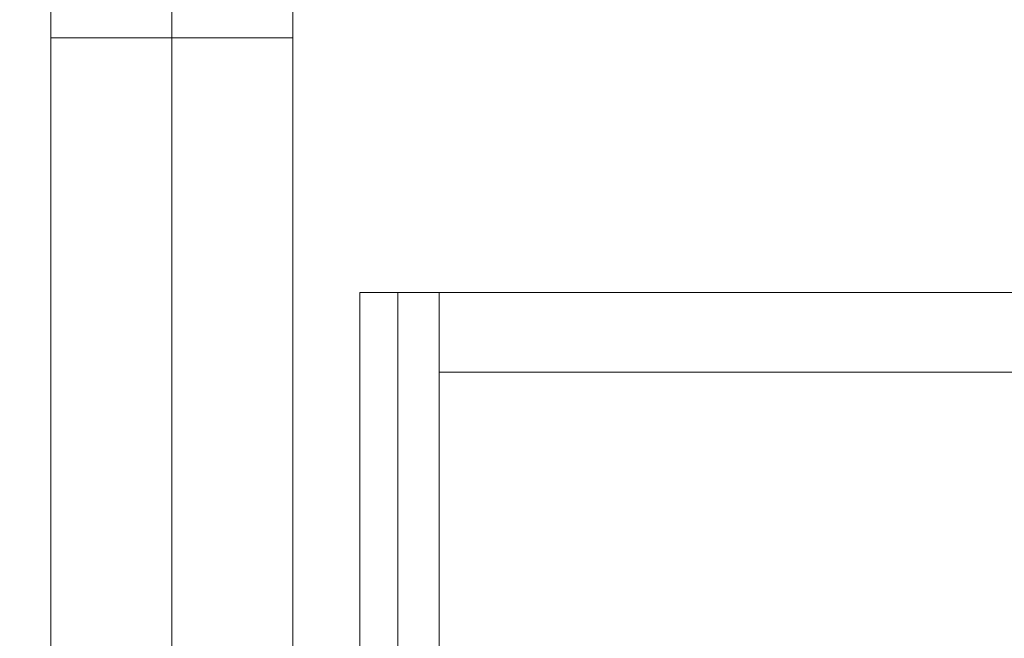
# Model space of a CAD drawing. Header units: inches. Extents: x -412 to -304, y -62 to 18.
# Tile 784 of 809: x -341.04 to -334.95, y 10.64 to 14.47. Entities that reach past the tile are written whole.
import ezdxf

# ---------------------------------------------------------------- set-up
doc = ezdxf.new("R2010")
doc.units = ezdxf.units.IN
doc.header["$LTSCALE"] = 32
doc.header["$MEASUREMENT"] = 0
for name, color, linetype, lineweight in [('Drawing', 7, 'Continuous', 18), ('Metal_1', 7, 'Continuous', 18), ('None', 7, 'Continuous', 18), ('TFL_1', 7, 'Continuous', 13), ('Wood_TBDDrawerbox', 7, 'Continuous', 18)]:
    doc.layers.add(name, color=color, linetype=linetype, lineweight=lineweight)

# ---------------------------------------------------------------- blocks, each defined once
blk = doc.blocks.new('Group-1')
at = {"layer": 'Metal_1', "invisible_edges": 13}
for points in [[(12.0197, -12.252, 68.2953), (12.2559, -25.5591, 68.2953), (119.6969, -25.5591, 68.2953), (12.0197, -12.252, 68.2953)], [(119.6969, -25.5591, 68.2953), (119.9331, -12.252, 68.2953), (12.0197, -12.252, 68.2953), (119.6969, -25.5591, 68.2953)], [(12.0197, -12.252, 68.0591), (12.2559, -25.5591, 68.0591), (119.6969, -25.5591, 68.0591), (12.0197, -12.252, 68.0591)], [(119.6969, -25.5591, 68.0591), (119.9331, -12.252, 68.0591), (12.0197, -12.252, 68.0591), (119.6969, -25.5591, 68.0591)]]:
    blk.add_3dface(points, dxfattribs=at)
blk = doc.blocks.new('Group-2')
at = {"layer": 'None'}
blk.add_blockref('Group-1', (0, 0), dxfattribs=at)
blk = doc.blocks.new('Group-3')
at = {"layer": 'None'}
blk.add_blockref('Group-2', (0, 0), dxfattribs=at)
blk = doc.blocks.new('SL Overhead (3D)')
at = {"layer": 'None'}
blk.add_blockref('Group-3', (0, 0), dxfattribs=at)
at = {"layer": 'Drawing', "color": 0, "flags": 1}
for tag in ['Tag', 'Catalog', 'Option1', 'Option2', 'Option3', 'Option4', 'Option5', 'Option6', 'Option7', 'Option8', 'Option9', 'Option10', 'Option11', 'Option12', 'Custom', 'FinishGroup', 'Discount', 'Item2', 'Item3', 'Item6', 'Item8', 'Item9', 'Item10', 'Item12', 'Item13', 'Item16', 'Item18', 'Item19', 'Item20', 'Item21', 'Item22', 'Item23', 'Item24', 'Item25', 'Item1', 'Item4', 'Item5', 'Item7', 'Item11', 'Item14', 'Item15', 'Item17']:
    blk.add_attdef(tag, (-52.521, 19.4184), '', height=0.00709, dxfattribs=at)
blk = doc.blocks.new('Group-6')
at = {"layer": 'TFL_1'}
for points in [[(12.7579, -29.9724, 22.874), (119.1752, -29.9724, 22.874), (119.1752, -12.0197, 22.874), (12.7579, -12.0197, 22.874)], [(12.7579, -12.7874, 7.9921), (119.1752, -12.7874, 7.9921), (119.1752, -29.9724, 7.9921), (12.7579, -29.9724, 7.9921)], [(12.7579, -13.5157, 8.7402), (12.7579, -29.9724, 8.7402), (119.1752, -29.9724, 8.7402), (119.1752, -13.5157, 8.7402)], [(83.1516, -29.126, 22.126), (83.8996, -29.126, 22.126), (83.8996, -13.5157, 22.126), (83.1516, -13.5157, 22.126)], [(83.1516, -13.5157, 8.7402), (83.8996, -13.5157, 8.7402), (83.8996, -29.126, 8.7402), (83.1516, -29.126, 8.7402)], [(83.8996, -29.126, 22.126), (84.6476, -29.126, 22.126), (84.6476, -13.5157, 22.126), (83.8996, -13.5157, 22.126)], [(83.8996, -13.5157, 8.7402), (84.6476, -13.5157, 8.7402), (84.6476, -29.126, 8.7402), (83.8996, -29.126, 8.7402)], [(12.7579, -13.5354, 22.126), (119.1752, -13.5354, 22.126), (119.1752, -29.9724, 22.126), (12.7579, -29.9724, 22.126)], [(83.1516, -15.6417, 13.0866), (83.8996, -15.6417, 13.0866), (83.8996, -15.6417, 9.6299), (83.1516, -15.6417, 9.6299)], [(83.8996, -15.6417, 13.0866), (84.6476, -15.6417, 13.0866), (84.6476, -15.6417, 9.6299), (83.8996, -15.6417, 9.6299)]]:
    blk.add_3dface(points, dxfattribs=at)
for points, invisible_edges in [([(83.1516, -29.126, 22.126), (83.1516, -13.5157, 22.126), (83.1516, -15.4944, 13.2474), (83.1516, -15.5083, 13.2456)], 10), ([(83.1516, -13.5157, 8.7402), (83.1516, -15.5355, 9.4782), (83.1516, -15.5221, 9.474)], 9), ([(83.1516, -15.5355, 9.4782), (83.1516, -13.5157, 8.7402), (83.1516, -29.126, 8.7402)], 9), ([(83.8996, -13.5157, 22.126), (83.8996, -15.5841, 13.2103), (83.8996, -15.5729, 13.2188)], 9), ([(83.8996, -13.5157, 22.126), (83.8996, -15.604, 13.1904), (83.8996, -15.5945, 13.2008)], 9), ([(83.8996, -13.5157, 22.126), (83.8996, -15.6201, 13.1673), (83.8996, -15.6125, 13.1792)], 9), ([(83.8996, -13.5157, 22.126), (83.8996, -15.632, 13.1418), (83.8996, -15.6266, 13.1548)], 9), ([(83.8996, -15.5945, 13.2008), (83.8996, -15.5841, 13.2103), (83.8996, -13.5157, 22.126)], 10), ([(83.8996, -15.5729, 13.2188), (83.8996, -15.561, 13.2264), (83.8996, -13.5157, 22.126)], 10), ([(83.8996, -15.6266, 13.1548), (83.8996, -15.6201, 13.1673), (83.8996, -13.5157, 22.126)], 10), ([(83.8996, -15.6125, 13.1792), (83.8996, -15.604, 13.1904), (83.8996, -13.5157, 22.126)], 10), ([(83.8996, -13.5157, 22.126), (83.8996, -15.561, 13.2264), (83.8996, -15.5485, 13.2329)], 9), ([(83.8996, -13.5157, 22.126), (83.8996, -15.5355, 13.2383), (83.8996, -15.5221, 13.2425)], 9), ([(83.8996, -15.5485, 13.2329), (83.8996, -15.5355, 13.2383), (83.8996, -13.5157, 22.126)], 10), ([(83.8996, -15.6362, 13.1284), (83.8996, -13.5157, 22.126), (83.8996, -29.126, 22.126)], 9), ([(83.8996, -15.6362, 13.1284), (83.8996, -15.632, 13.1418), (83.8996, -13.5157, 22.126)], 10), ([(83.8996, -15.4944, 9.4691), (83.8996, -15.5083, 9.471), (83.8996, -29.126, 8.7402), (83.8996, -13.5157, 8.7402)], 10), ([(83.8996, -29.126, 22.126), (83.8996, -13.5157, 22.126), (83.8996, -15.4944, 13.2474), (83.8996, -15.5083, 13.2456)], 10), ([(83.8996, -13.5157, 8.7402), (83.8996, -15.5355, 9.4782), (83.8996, -15.5221, 9.474)], 9), ([(83.8996, -15.5355, 9.4782), (83.8996, -13.5157, 8.7402), (83.8996, -29.126, 8.7402)], 9), ([(84.6476, -13.5157, 22.126), (84.6476, -15.5841, 13.2103), (84.6476, -15.5729, 13.2188)], 9), ([(84.6476, -13.5157, 22.126), (84.6476, -15.604, 13.1904), (84.6476, -15.5945, 13.2008)], 9), ([(84.6476, -13.5157, 22.126), (84.6476, -15.6201, 13.1673), (84.6476, -15.6125, 13.1792)], 9), ([(84.6476, -13.5157, 22.126), (84.6476, -15.632, 13.1418), (84.6476, -15.6266, 13.1548)], 9), ([(84.6476, -15.5945, 13.2008), (84.6476, -15.5841, 13.2103), (84.6476, -13.5157, 22.126)], 10), ([(84.6476, -15.5729, 13.2188), (84.6476, -15.561, 13.2264), (84.6476, -13.5157, 22.126)], 10), ([(84.6476, -15.6266, 13.1548), (84.6476, -15.6201, 13.1673), (84.6476, -13.5157, 22.126)], 10), ([(84.6476, -15.6125, 13.1792), (84.6476, -15.604, 13.1904), (84.6476, -13.5157, 22.126)], 10), ([(84.6476, -13.5157, 22.126), (84.6476, -15.561, 13.2264), (84.6476, -15.5485, 13.2329)], 9), ([(84.6476, -13.5157, 22.126), (84.6476, -15.5355, 13.2383), (84.6476, -15.5221, 13.2425)], 9), ([(84.6476, -15.5485, 13.2329), (84.6476, -15.5355, 13.2383), (84.6476, -13.5157, 22.126)], 10), ([(84.6476, -15.6362, 13.1284), (84.6476, -13.5157, 22.126), (84.6476, -29.126, 22.126)], 9), ([(84.6476, -15.6362, 13.1284), (84.6476, -15.632, 13.1418), (84.6476, -13.5157, 22.126)], 10), ([(84.6476, -15.4944, 9.4691), (84.6476, -15.5083, 9.471), (84.6476, -29.126, 8.7402), (84.6476, -13.5157, 8.7402)], 10), ([(83.1516, -15.5083, 13.2456), (83.1516, -15.5221, 13.2425), (83.1516, -29.126, 22.126)], 10), ([(83.1516, -29.126, 22.126), (83.1516, -15.5221, 13.2425), (83.1516, -15.5355, 13.2383)], 9), ([(83.1516, -15.5221, 13.2425), (83.8996, -15.5221, 13.2425), (83.8996, -15.5355, 13.2383), (83.1516, -15.5355, 13.2383)], 5), ([(83.1516, -15.5355, 9.4782), (83.8996, -15.5355, 9.4782), (83.8996, -15.5221, 9.474), (83.1516, -15.5221, 9.474)], 5), ([(83.8996, -15.5083, 9.471), (83.8996, -15.5221, 9.474), (83.8996, -29.126, 8.7402)], 10), ([(83.8996, -15.5083, 13.2456), (83.8996, -15.5221, 13.2425), (83.8996, -29.126, 22.126)], 10), ([(83.8996, -15.5221, 9.474), (83.8996, -15.5355, 9.4782), (83.8996, -29.126, 8.7402)], 10), ([(83.8996, -29.126, 22.126), (83.8996, -15.5221, 13.2425), (83.8996, -15.5355, 13.2383)], 9), ([(83.8996, -15.5221, 13.2425), (84.6476, -15.5221, 13.2425), (84.6476, -15.5355, 13.2383), (83.8996, -15.5355, 13.2383)], 5), ([(83.8996, -15.5355, 9.4782), (84.6476, -15.5355, 9.4782), (84.6476, -15.5221, 9.474), (83.8996, -15.5221, 9.474)], 5), ([(84.6476, -15.5083, 9.471), (84.6476, -15.5221, 9.474), (84.6476, -29.126, 8.7402)], 10), ([(84.6476, -15.5221, 9.474), (84.6476, -15.5355, 9.4782), (84.6476, -29.126, 8.7402)], 10), ([(83.1516, -29.126, 8.7402), (83.1516, -15.5355, 13.2383), (83.1516, -15.5485, 13.2329)], 9), ([(83.1516, -15.5355, 13.2383), (83.1516, -29.126, 8.7402), (83.1516, -29.126, 22.126)], 9), ([(83.1516, -29.126, 8.7402), (83.1516, -15.5485, 9.4836), (83.1516, -15.5355, 9.4782)], 9), ([(83.1516, -15.5355, 13.2383), (83.8996, -15.5355, 13.2383), (83.8996, -15.5485, 13.2329), (83.1516, -15.5485, 13.2329)], 5), ([(83.1516, -15.5485, 9.4836), (83.8996, -15.5485, 9.4836), (83.8996, -15.5355, 9.4782), (83.1516, -15.5355, 9.4782)], 5), ([(83.1516, -15.5485, 13.2329), (83.1516, -15.561, 13.2264), (83.1516, -29.126, 8.7402)], 10), ([(83.1516, -15.561, 9.4901), (83.1516, -15.5485, 9.4836), (83.1516, -29.126, 8.7402)], 10), ([(83.1516, -15.5485, 13.2329), (83.8996, -15.5485, 13.2329), (83.8996, -15.561, 13.2264), (83.1516, -15.561, 13.2264)], 5), ([(83.1516, -15.561, 9.4901), (83.8996, -15.561, 9.4901), (83.8996, -15.5485, 9.4836), (83.1516, -15.5485, 9.4836)], 5), ([(83.1516, -29.126, 8.7402), (83.1516, -15.561, 13.2264), (83.1516, -15.5729, 13.2188)], 9), ([(83.1516, -29.126, 8.7402), (83.1516, -15.5729, 9.4977), (83.1516, -15.561, 9.4901)], 9), ([(83.1516, -15.561, 13.2264), (83.8996, -15.561, 13.2264), (83.8996, -15.5729, 13.2188), (83.1516, -15.5729, 13.2188)], 5), ([(83.1516, -15.5729, 9.4977), (83.8996, -15.5729, 9.4977), (83.8996, -15.561, 9.4901), (83.1516, -15.561, 9.4901)], 5), ([(83.1516, -15.5729, 13.2188), (83.1516, -15.5841, 13.2103), (83.1516, -29.126, 8.7402)], 10), ([(83.1516, -15.5841, 9.5063), (83.1516, -15.5729, 9.4977), (83.1516, -29.126, 8.7402)], 10), ([(83.1516, -15.5729, 13.2188), (83.8996, -15.5729, 13.2188), (83.8996, -15.5841, 13.2103), (83.1516, -15.5841, 13.2103)], 5), ([(83.1516, -15.5841, 9.5063), (83.8996, -15.5841, 9.5063), (83.8996, -15.5729, 9.4977), (83.1516, -15.5729, 9.4977)], 5), ([(83.1516, -29.126, 8.7402), (83.1516, -15.5841, 13.2103), (83.1516, -15.5945, 13.2008)], 9), ([(83.1516, -15.5945, 9.5158), (83.1516, -15.5841, 9.5063), (83.1516, -29.126, 8.7402)], 10), ([(83.1516, -15.5841, 13.2103), (83.8996, -15.5841, 13.2103), (83.8996, -15.5945, 13.2008), (83.1516, -15.5945, 13.2008)], 5), ([(83.1516, -15.5945, 9.5158), (83.8996, -15.5945, 9.5158), (83.8996, -15.5841, 9.5063), (83.1516, -15.5841, 9.5063)], 5), ([(83.8996, -29.126, 8.7402), (83.8996, -15.5355, 9.4782), (83.8996, -15.5485, 9.4836)], 9), ([(83.8996, -29.126, 8.7402), (83.8996, -15.5355, 13.2383), (83.8996, -15.5485, 13.2329)], 9), ([(83.8996, -15.5355, 13.2383), (83.8996, -29.126, 8.7402), (83.8996, -29.126, 22.126)], 9), ([(83.8996, -29.126, 8.7402), (83.8996, -15.5485, 9.4836), (83.8996, -15.5355, 9.4782)], 9), ([(83.8996, -15.5355, 13.2383), (84.6476, -15.5355, 13.2383), (84.6476, -15.5485, 13.2329), (83.8996, -15.5485, 13.2329)], 5), ([(83.8996, -15.5485, 9.4836), (84.6476, -15.5485, 9.4836), (84.6476, -15.5355, 9.4782), (83.8996, -15.5355, 9.4782)], 5), ([(83.8996, -29.126, 8.7402), (83.8996, -15.5485, 9.4836), (83.8996, -15.561, 9.4901)], 9), ([(83.8996, -15.5485, 13.2329), (83.8996, -15.561, 13.2264), (83.8996, -29.126, 8.7402)], 10), ([(83.8996, -15.561, 9.4901), (83.8996, -15.5485, 9.4836), (83.8996, -29.126, 8.7402)], 10), ([(83.8996, -15.5485, 13.2329), (84.6476, -15.5485, 13.2329), (84.6476, -15.561, 13.2264), (83.8996, -15.561, 13.2264)], 5), ([(83.8996, -15.561, 9.4901), (84.6476, -15.561, 9.4901), (84.6476, -15.5485, 9.4836), (83.8996, -15.5485, 9.4836)], 5), ([(83.8996, -15.561, 9.4901), (83.8996, -15.5729, 9.4977), (83.8996, -29.126, 8.7402)], 10), ([(83.8996, -29.126, 8.7402), (83.8996, -15.561, 13.2264), (83.8996, -15.5729, 13.2188)], 9), ([(83.8996, -29.126, 8.7402), (83.8996, -15.5729, 9.4977), (83.8996, -15.561, 9.4901)], 9), ([(83.8996, -15.561, 13.2264), (84.6476, -15.561, 13.2264), (84.6476, -15.5729, 13.2188), (83.8996, -15.5729, 13.2188)], 5), ([(83.8996, -15.5729, 9.4977), (84.6476, -15.5729, 9.4977), (84.6476, -15.561, 9.4901), (83.8996, -15.561, 9.4901)], 5), ([(83.8996, -29.126, 8.7402), (83.8996, -15.5729, 9.4977), (83.8996, -15.5841, 9.5063)], 9), ([(83.8996, -15.5729, 13.2188), (83.8996, -15.5841, 13.2103), (83.8996, -29.126, 8.7402)], 10), ([(83.8996, -15.5841, 9.5063), (83.8996, -15.5729, 9.4977), (83.8996, -29.126, 8.7402)], 10), ([(83.8996, -15.5729, 13.2188), (84.6476, -15.5729, 13.2188), (84.6476, -15.5841, 13.2103), (83.8996, -15.5841, 13.2103)], 5), ([(83.8996, -15.5841, 9.5063), (84.6476, -15.5841, 9.5063), (84.6476, -15.5729, 9.4977), (83.8996, -15.5729, 9.4977)], 5), ([(83.8996, -29.126, 8.7402), (83.8996, -15.5841, 9.5063), (83.8996, -15.5945, 9.5158)], 9), ([(83.8996, -29.126, 8.7402), (83.8996, -15.5841, 13.2103), (83.8996, -15.5945, 13.2008)], 9), ([(83.8996, -15.5945, 9.5158), (83.8996, -15.5841, 9.5063), (83.8996, -29.126, 8.7402)], 10), ([(83.8996, -15.5841, 13.2103), (84.6476, -15.5841, 13.2103), (84.6476, -15.5945, 13.2008), (83.8996, -15.5945, 13.2008)], 5), ([(83.8996, -15.5945, 9.5158), (84.6476, -15.5945, 9.5158), (84.6476, -15.5841, 9.5063), (83.8996, -15.5841, 9.5063)], 5), ([(84.6476, -29.126, 8.7402), (84.6476, -15.5355, 9.4782), (84.6476, -15.5485, 9.4836)], 9), ([(84.6476, -29.126, 8.7402), (84.6476, -15.5485, 9.4836), (84.6476, -15.561, 9.4901)], 9), ([(84.6476, -15.561, 9.4901), (84.6476, -15.5729, 9.4977), (84.6476, -29.126, 8.7402)], 10), ([(84.6476, -29.126, 8.7402), (84.6476, -15.5729, 9.4977), (84.6476, -15.5841, 9.5063)], 9), ([(84.6476, -29.126, 8.7402), (84.6476, -15.5841, 9.5063), (84.6476, -15.5945, 9.5158)], 9), ([(83.1516, -15.5945, 13.2008), (83.1516, -15.604, 13.1904), (83.1516, -29.126, 8.7402)], 10), ([(83.1516, -29.126, 8.7402), (83.1516, -15.604, 9.5262), (83.1516, -15.5945, 9.5158)], 9), ([(83.1516, -15.5945, 13.2008), (83.8996, -15.5945, 13.2008), (83.8996, -15.604, 13.1904), (83.1516, -15.604, 13.1904)], 5), ([(83.1516, -15.604, 9.5262), (83.8996, -15.604, 9.5262), (83.8996, -15.5945, 9.5158), (83.1516, -15.5945, 9.5158)], 5), ([(83.1516, -29.126, 8.7402), (83.1516, -15.604, 13.1904), (83.1516, -15.6125, 13.1792)], 9), ([(83.1516, -15.6125, 9.5373), (83.1516, -15.604, 9.5262), (83.1516, -29.126, 8.7402)], 10), ([(83.1516, -15.604, 13.1904), (83.8996, -15.604, 13.1904), (83.8996, -15.6125, 13.1792), (83.1516, -15.6125, 13.1792)], 5), ([(83.1516, -15.6125, 9.5373), (83.8996, -15.6125, 9.5373), (83.8996, -15.604, 9.5262), (83.1516, -15.604, 9.5262)], 5), ([(83.1516, -15.6125, 13.1792), (83.1516, -15.6201, 13.1673), (83.1516, -29.126, 8.7402)], 10), ([(83.1516, -29.126, 8.7402), (83.1516, -15.6201, 9.5492), (83.1516, -15.6125, 9.5373)], 9), ([(83.1516, -15.6125, 13.1792), (83.8996, -15.6125, 13.1792), (83.8996, -15.6201, 13.1673), (83.1516, -15.6201, 13.1673)], 5), ([(83.1516, -15.6201, 9.5492), (83.8996, -15.6201, 9.5492), (83.8996, -15.6125, 9.5373), (83.1516, -15.6125, 9.5373)], 5), ([(83.1516, -29.126, 8.7402), (83.1516, -15.6201, 13.1673), (83.1516, -15.6266, 13.1548)], 9), ([(83.1516, -29.126, 8.7402), (83.1516, -15.6266, 9.5617), (83.1516, -15.6201, 9.5492)], 9), ([(83.1516, -15.6201, 13.1673), (83.8996, -15.6201, 13.1673), (83.8996, -15.6266, 13.1548), (83.1516, -15.6266, 13.1548)], 5), ([(83.1516, -15.6266, 9.5617), (83.8996, -15.6266, 9.5617), (83.8996, -15.6201, 9.5492), (83.1516, -15.6201, 9.5492)], 5), ([(83.1516, -15.6266, 13.1548), (83.1516, -15.632, 13.1418), (83.1516, -29.126, 8.7402)], 10), ([(83.1516, -15.632, 9.5747), (83.1516, -15.6266, 9.5617), (83.1516, -29.126, 8.7402)], 10), ([(83.1516, -15.6266, 13.1548), (83.8996, -15.6266, 13.1548), (83.8996, -15.632, 13.1418), (83.1516, -15.632, 13.1418)], 5), ([(83.1516, -15.632, 9.5747), (83.8996, -15.632, 9.5747), (83.8996, -15.6266, 9.5617), (83.1516, -15.6266, 9.5617)], 5), ([(83.1516, -29.126, 8.7402), (83.1516, -15.6362, 9.5881), (83.1516, -15.632, 9.5747)], 9), ([(83.1516, -15.632, 13.1418), (83.1516, -15.6362, 13.1284), (83.1516, -29.126, 8.7402)], 10), ([(83.1516, -15.632, 13.1418), (83.8996, -15.632, 13.1418), (83.8996, -15.6362, 13.1284), (83.1516, -15.6362, 13.1284)], 5), ([(83.1516, -15.6362, 9.5881), (83.8996, -15.6362, 9.5881), (83.8996, -15.632, 9.5747), (83.1516, -15.632, 9.5747)], 5), ([(83.1516, -29.126, 8.7402), (83.1516, -15.6362, 13.1284), (83.1516, -15.6393, 13.1146)], 9), ([(83.1516, -15.6393, 9.6019), (83.1516, -15.6362, 9.5881), (83.1516, -29.126, 8.7402)], 10), ([(83.1516, -15.6362, 13.1284), (83.8996, -15.6362, 13.1284), (83.8996, -15.6393, 13.1146), (83.1516, -15.6393, 13.1146)], 5), ([(83.1516, -15.6393, 9.6019), (83.8996, -15.6393, 9.6019), (83.8996, -15.6362, 9.5881), (83.1516, -15.6362, 9.5881)], 5), ([(83.1516, -29.126, 8.7402), (83.1516, -15.6411, 9.6159), (83.1516, -15.6393, 9.6019)], 9), ([(83.1516, -15.6393, 13.1146), (83.1516, -15.6411, 13.1007), (83.1516, -29.126, 8.7402)], 10), ([(83.1516, -15.6393, 13.1146), (83.8996, -15.6393, 13.1146), (83.8996, -15.6411, 13.1007), (83.1516, -15.6411, 13.1007)], 5), ([(83.1516, -15.6411, 9.6159), (83.8996, -15.6411, 9.6159), (83.8996, -15.6393, 9.6019), (83.1516, -15.6393, 9.6019)], 5), ([(83.1516, -29.126, 8.7402), (83.1516, -15.6411, 13.1007), (83.1516, -15.6417, 13.0866)], 9), ([(83.1516, -15.6417, 9.6299), (83.1516, -15.6411, 9.6159), (83.1516, -29.126, 8.7402)], 10), ([(83.1516, -15.6411, 13.1007), (83.8996, -15.6411, 13.1007), (83.8996, -15.6417, 13.0866), (83.1516, -15.6417, 13.0866)], 1), ([(83.1516, -15.6417, 9.6299), (83.8996, -15.6417, 9.6299), (83.8996, -15.6411, 9.6159), (83.1516, -15.6411, 9.6159)], 4), ([(83.1516, -15.6417, 13.0866), (83.1516, -15.6417, 9.6299), (83.1516, -29.126, 8.7402)], 10), ([(83.8996, -15.5945, 9.5158), (83.8996, -29.126, 22.126), (83.8996, -29.126, 8.7402)], 9), ([(83.8996, -15.5945, 9.5158), (83.8996, -15.604, 9.5262), (83.8996, -29.126, 22.126)], 10), ([(83.8996, -15.5945, 13.2008), (83.8996, -15.604, 13.1904), (83.8996, -29.126, 8.7402)], 10), ([(83.8996, -29.126, 8.7402), (83.8996, -15.604, 9.5262), (83.8996, -15.5945, 9.5158)], 9), ([(83.8996, -15.5945, 13.2008), (84.6476, -15.5945, 13.2008), (84.6476, -15.604, 13.1904), (83.8996, -15.604, 13.1904)], 5), ([(83.8996, -15.604, 9.5262), (84.6476, -15.604, 9.5262), (84.6476, -15.5945, 9.5158), (83.8996, -15.5945, 9.5158)], 5), ([(83.8996, -29.126, 22.126), (83.8996, -15.604, 9.5262), (83.8996, -15.6125, 9.5373)], 9), ([(83.8996, -29.126, 8.7402), (83.8996, -15.604, 13.1904), (83.8996, -15.6125, 13.1792)], 9), ([(83.8996, -15.6125, 9.5373), (83.8996, -15.604, 9.5262), (83.8996, -29.126, 8.7402)], 10), ([(83.8996, -15.604, 13.1904), (84.6476, -15.604, 13.1904), (84.6476, -15.6125, 13.1792), (83.8996, -15.6125, 13.1792)], 5), ([(83.8996, -15.6125, 9.5373), (84.6476, -15.6125, 9.5373), (84.6476, -15.604, 9.5262), (83.8996, -15.604, 9.5262)], 5), ([(83.8996, -15.6125, 9.5373), (83.8996, -15.6201, 9.5492), (83.8996, -29.126, 22.126)], 10), ([(83.8996, -15.6125, 13.1792), (83.8996, -15.6201, 13.1673), (83.8996, -29.126, 8.7402)], 10), ([(83.8996, -29.126, 8.7402), (83.8996, -15.6201, 9.5492), (83.8996, -15.6125, 9.5373)], 9), ([(83.8996, -15.6125, 13.1792), (84.6476, -15.6125, 13.1792), (84.6476, -15.6201, 13.1673), (83.8996, -15.6201, 13.1673)], 5), ([(83.8996, -15.6201, 9.5492), (84.6476, -15.6201, 9.5492), (84.6476, -15.6125, 9.5373), (83.8996, -15.6125, 9.5373)], 5), ([(83.8996, -15.6201, 9.5492), (83.8996, -15.6266, 9.5617), (83.8996, -29.126, 22.126)], 10), ([(83.8996, -29.126, 8.7402), (83.8996, -15.6201, 13.1673), (83.8996, -15.6266, 13.1548)], 9), ([(83.8996, -29.126, 8.7402), (83.8996, -15.6266, 9.5617), (83.8996, -15.6201, 9.5492)], 9), ([(83.8996, -15.6201, 13.1673), (84.6476, -15.6201, 13.1673), (84.6476, -15.6266, 13.1548), (83.8996, -15.6266, 13.1548)], 5), ([(83.8996, -15.6266, 9.5617), (84.6476, -15.6266, 9.5617), (84.6476, -15.6201, 9.5492), (83.8996, -15.6201, 9.5492)], 5), ([(83.8996, -29.126, 22.126), (83.8996, -15.6266, 9.5617), (83.8996, -15.632, 9.5747)], 9), ([(83.8996, -15.6266, 13.1548), (83.8996, -15.632, 13.1418), (83.8996, -29.126, 8.7402)], 10), ([(83.8996, -15.632, 9.5747), (83.8996, -15.6266, 9.5617), (83.8996, -29.126, 8.7402)], 10), ([(83.8996, -15.6266, 13.1548), (84.6476, -15.6266, 13.1548), (84.6476, -15.632, 13.1418), (83.8996, -15.632, 13.1418)], 5), ([(83.8996, -15.632, 9.5747), (84.6476, -15.632, 9.5747), (84.6476, -15.6266, 9.5617), (83.8996, -15.6266, 9.5617)], 5), ([(83.8996, -15.632, 9.5747), (83.8996, -15.6362, 9.5881), (83.8996, -29.126, 22.126)], 10), ([(83.8996, -29.126, 8.7402), (83.8996, -15.6362, 9.5881), (83.8996, -15.632, 9.5747)], 9), ([(83.8996, -15.632, 13.1418), (83.8996, -15.6362, 13.1284), (83.8996, -29.126, 8.7402)], 10), ([(83.8996, -15.632, 13.1418), (84.6476, -15.632, 13.1418), (84.6476, -15.6362, 13.1284), (83.8996, -15.6362, 13.1284)], 5), ([(83.8996, -15.6362, 9.5881), (84.6476, -15.6362, 9.5881), (84.6476, -15.632, 9.5747), (83.8996, -15.632, 9.5747)], 5), ([(83.8996, -29.126, 22.126), (83.8996, -15.6393, 13.1146), (83.8996, -15.6362, 13.1284)], 9), ([(83.8996, -29.126, 22.126), (83.8996, -15.6362, 9.5881), (83.8996, -15.6393, 9.6019)], 9), ([(83.8996, -29.126, 8.7402), (83.8996, -15.6362, 13.1284), (83.8996, -15.6393, 13.1146)], 9), ([(83.8996, -15.6393, 9.6019), (83.8996, -15.6362, 9.5881), (83.8996, -29.126, 8.7402)], 10), ([(83.8996, -15.6362, 13.1284), (84.6476, -15.6362, 13.1284), (84.6476, -15.6393, 13.1146), (83.8996, -15.6393, 13.1146)], 5), ([(83.8996, -15.6393, 9.6019), (84.6476, -15.6393, 9.6019), (84.6476, -15.6362, 9.5881), (83.8996, -15.6362, 9.5881)], 5), ([(83.8996, -29.126, 22.126), (83.8996, -15.6411, 13.1007), (83.8996, -15.6393, 13.1146)], 9), ([(83.8996, -15.6393, 9.6019), (83.8996, -15.6411, 9.6159), (83.8996, -29.126, 22.126)], 10), ([(83.8996, -29.126, 8.7402), (83.8996, -15.6411, 9.6159), (83.8996, -15.6393, 9.6019)], 9), ([(83.8996, -15.6393, 13.1146), (83.8996, -15.6411, 13.1007), (83.8996, -29.126, 8.7402)], 10), ([(83.8996, -15.6393, 13.1146), (84.6476, -15.6393, 13.1146), (84.6476, -15.6411, 13.1007), (83.8996, -15.6411, 13.1007)], 5), ([(83.8996, -15.6411, 9.6159), (84.6476, -15.6411, 9.6159), (84.6476, -15.6393, 9.6019), (83.8996, -15.6393, 9.6019)], 5), ([(83.8996, -29.126, 22.126), (83.8996, -15.6411, 9.6159), (83.8996, -15.6417, 9.6299)], 9), ([(83.8996, -15.6417, 13.0866), (83.8996, -15.6411, 13.1007), (83.8996, -29.126, 22.126)], 10), ([(83.8996, -29.126, 8.7402), (83.8996, -15.6411, 13.1007), (83.8996, -15.6417, 13.0866)], 9), ([(83.8996, -15.6417, 9.6299), (83.8996, -15.6411, 9.6159), (83.8996, -29.126, 8.7402)], 10), ([(83.8996, -15.6411, 13.1007), (84.6476, -15.6411, 13.1007), (84.6476, -15.6417, 13.0866), (83.8996, -15.6417, 13.0866)], 1), ([(83.8996, -15.6417, 9.6299), (84.6476, -15.6417, 9.6299), (84.6476, -15.6411, 9.6159), (83.8996, -15.6411, 9.6159)], 4), ([(83.8996, -15.6417, 9.6299), (83.8996, -15.6417, 13.0866), (83.8996, -29.126, 22.126)], 10), ([(83.8996, -15.6417, 13.0866), (83.8996, -15.6417, 9.6299), (83.8996, -29.126, 8.7402)], 10), ([(84.6476, -15.5945, 9.5158), (84.6476, -29.126, 22.126), (84.6476, -29.126, 8.7402)], 9), ([(84.6476, -15.5945, 9.5158), (84.6476, -15.604, 9.5262), (84.6476, -29.126, 22.126)], 10), ([(84.6476, -29.126, 22.126), (84.6476, -15.604, 9.5262), (84.6476, -15.6125, 9.5373)], 9), ([(84.6476, -15.6125, 9.5373), (84.6476, -15.6201, 9.5492), (84.6476, -29.126, 22.126)], 10), ([(84.6476, -15.6201, 9.5492), (84.6476, -15.6266, 9.5617), (84.6476, -29.126, 22.126)], 10), ([(84.6476, -29.126, 22.126), (84.6476, -15.6266, 9.5617), (84.6476, -15.632, 9.5747)], 9), ([(84.6476, -15.632, 9.5747), (84.6476, -15.6362, 9.5881), (84.6476, -29.126, 22.126)], 10), ([(84.6476, -29.126, 22.126), (84.6476, -15.6393, 13.1146), (84.6476, -15.6362, 13.1284)], 9), ([(84.6476, -29.126, 22.126), (84.6476, -15.6362, 9.5881), (84.6476, -15.6393, 9.6019)], 9), ([(84.6476, -29.126, 22.126), (84.6476, -15.6411, 13.1007), (84.6476, -15.6393, 13.1146)], 9), ([(84.6476, -15.6393, 9.6019), (84.6476, -15.6411, 9.6159), (84.6476, -29.126, 22.126)], 10), ([(84.6476, -29.126, 22.126), (84.6476, -15.6411, 9.6159), (84.6476, -15.6417, 9.6299)], 9), ([(84.6476, -15.6417, 13.0866), (84.6476, -15.6411, 13.1007), (84.6476, -29.126, 22.126)], 10), ([(84.6476, -15.6417, 9.6299), (84.6476, -15.6417, 13.0866), (84.6476, -29.126, 22.126)], 10)]:
    blk.add_3dface(points, dxfattribs=dict(at, invisible_edges=invisible_edges))
blk = doc.blocks.new('Group-14')
at = {"layer": 'Wood_TBDDrawerbox'}
for points, invisible_edges in [([(85.061, -17.2165, 9.5276), (85.5531, -17.2165, 9.5276), (85.2972, -17.2165, 10.2953), (85.061, -17.2165, 9.5276)], 14), ([(85.061, -17.2165, 9.5276), (85.2972, -17.2165, 10.2953), (85.2972, -17.2165, 10.5709), (85.061, -17.2165, 9.5276)], 13), ([(85.061, -17.2165, 18.8976), (85.061, -17.2165, 9.5276), (85.2972, -17.2165, 10.5709), (85.061, -17.2165, 18.8976)], 14), ([(85.2972, -17.2165, 10.5709), (85.5531, -17.2165, 18.8976), (85.061, -17.2165, 18.8976), (85.2972, -17.2165, 10.5709)], 13), ([(85.5531, -17.2165, 9.5276), (85.5531, -17.2165, 10.2953), (85.2972, -17.2165, 10.2953), (85.5531, -17.2165, 9.5276)], 12), ([(85.2972, -17.2165, 10.5709), (85.5531, -17.2165, 10.5709), (85.5531, -17.2165, 18.8976), (85.2972, -17.2165, 10.5709)], 12), ([(85.5531, -17.2165, 10.2953), (85.2972, -17.2165, 10.2953), (85.2972, -17.2165, 10.5315), (118.6043, -17.2165, 10.5315)], 8), ([(85.2972, -28.9882, 10.2953), (85.2972, -17.2165, 10.2953), (85.5531, -17.2165, 10.2953), (85.5531, -28.7323, 10.2953)], 8), ([(118.3484, -17.2165, 10.2953), (85.5531, -17.2165, 10.2953), (118.6043, -17.2165, 10.5315)], 11), ([(118.3484, -17.2165, 10.2953), (118.3484, -17.2165, 10.0394), (85.5531, -17.2165, 10.0394), (85.5531, -17.2165, 10.2953)], 8)]:
    blk.add_3dface(points, dxfattribs=dict(at, invisible_edges=invisible_edges))
for points in [[(85.061, -17.2165, 9.5276), (85.061, -29.2244, 9.5276), (85.061, -17.2165, 9.5276)], [(85.061, -17.2165, 9.5276), (85.061, -29.2244, 9.5276), (85.061, -29.2244, 9.5276)], [(85.5531, -17.2165, 9.5276), (85.5531, -29.2244, 9.5276), (85.061, -29.2244, 9.5276), (85.061, -17.2165, 9.5276)], [(85.061, -17.2165, 18.8976), (85.061, -29.2244, 18.8976), (85.5531, -29.2244, 18.8976), (85.5531, -17.2165, 18.8976)], [(85.061, -17.2165, 9.5276), (85.061, -29.2244, 9.5276), (85.061, -29.2244, 18.8976), (85.061, -17.2165, 18.8976)], [(85.2972, -17.2165, 10.2953), (85.2972, -29.2244, 10.2953), (85.5531, -29.2244, 10.2953), (85.5531, -17.2165, 10.2953)], [(85.2972, -17.2165, 10.5709), (85.2972, -29.2244, 10.5709), (85.2972, -29.2244, 10.2953), (85.2972, -17.2165, 10.2953)], [(85.5531, -17.2165, 10.5709), (85.5531, -29.2244, 10.5709), (85.2972, -29.2244, 10.5709), (85.2972, -17.2165, 10.5709)], [(85.2972, -28.9882, 10.2953), (85.2972, -28.9882, 10.5315), (85.2972, -17.2165, 10.5315), (85.2972, -17.2165, 10.2953)], [(85.2972, -28.9882, 10.5315), (118.6043, -28.9882, 10.5315), (118.6043, -17.2165, 10.5315), (85.2972, -17.2165, 10.5315)], [(85.5531, -17.2165, 10.2953), (85.5531, -29.2244, 10.2953), (85.5531, -29.2244, 9.5276), (85.5531, -17.2165, 9.5276)], [(85.5531, -17.2165, 18.8976), (85.5531, -29.2244, 18.8976), (85.5531, -29.2244, 10.5709), (85.5531, -17.2165, 10.5709)], [(85.5531, -17.2165, 18.8976), (118.3484, -17.2165, 18.8976), (118.3484, -17.7087, 18.8976), (85.5531, -17.7087, 18.8976)], [(85.5531, -17.2165, 10.5709), (118.3484, -17.2165, 10.5709), (118.3484, -17.7087, 10.5709), (85.5531, -17.7087, 10.5709)], [(85.5531, -17.7087, 10.5709), (85.5531, -17.7087, 18.8976), (85.5531, -17.2165, 18.8976), (85.5531, -17.2165, 10.5709)], [(85.5531, -17.2165, 10.5709), (85.5531, -17.2165, 18.8976), (118.3484, -17.2165, 18.8976), (118.3484, -17.2165, 10.5709)], [(85.5531, -28.7323, 10.0394), (85.5531, -28.7323, 10.2953), (85.5531, -17.2165, 10.2953), (85.5531, -17.2165, 10.0394)], [(85.5531, -17.2165, 10.0394), (118.3484, -17.2165, 10.0394), (118.3484, -28.7323, 10.0394), (85.5531, -28.7323, 10.0394)], [(118.3484, -17.7087, 10.5709), (118.3484, -17.7087, 18.8976), (85.5531, -17.7087, 18.8976), (85.5531, -17.7087, 10.5709)]]:
    blk.add_3dface(points, dxfattribs=at)
blk = doc.blocks.new('Group-15')
at = {"layer": 'None'}
for name in ['Group-6', 'Group-14']:
    blk.add_blockref(name, (0, 0), dxfattribs=at)
blk = doc.blocks.new('SL Hanging Credenza (3D)')
at = {"layer": 'None'}
blk.add_blockref('Group-15', (0, 0), dxfattribs=at)
at = {"layer": 'Drawing', "color": 0, "flags": 1}
for tag in ['Tag', 'Catalog', 'Option1', 'Option2', 'Option3', 'Option4', 'Option5', 'Option6', 'Option7', 'Option8', 'Option9', 'Option10', 'Option11', 'Option12', 'Custom', 'FinishGroup', 'Discount', 'Item2', 'Item3', 'Item6', 'Item8', 'Item9', 'Item10', 'Item12', 'Item13', 'Item16', 'Item18', 'Item19', 'Item20', 'Item21', 'Item22', 'Item23', 'Item24', 'Item25', 'Item1', 'Item4', 'Item5', 'Item7', 'Item11', 'Item14', 'Item15', 'Item17']:
    blk.add_attdef(tag, (-52.5308, 13.8239), '', height=0.00709, dxfattribs=at)

msp = doc.modelspace()

# ---------------------------------------------------------------- block references
at = {"layer": 'Drawing'}
for name in ['SL Hanging Credenza (3D)', 'SL Overhead (3D)']:
    msp.add_blockref(name, (-424, 30), dxfattribs=at)

doc.saveas('drawing.dxf')
